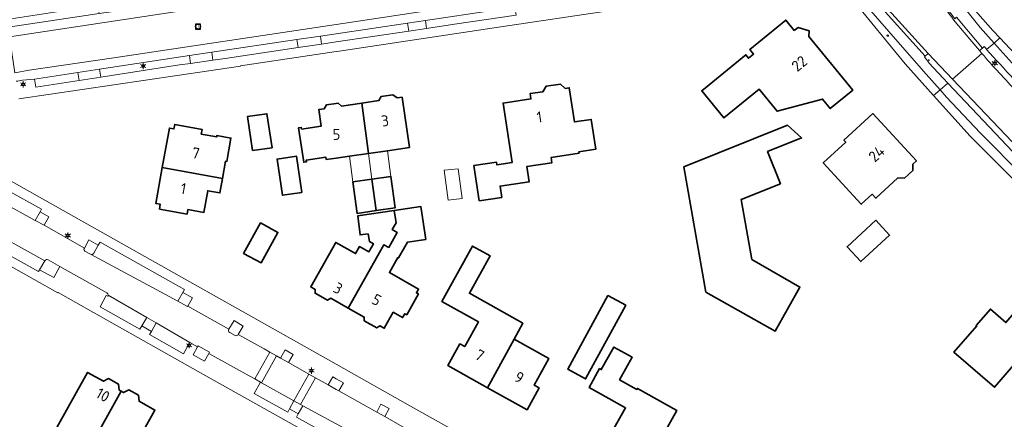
# Model space of a CAD drawing. Header units: metres. Extents: x 140853 to 145288, y 474558 to 480269.
# Tile 309 of 428: x 144448 to 144609, y 478460 to 478526. Entities that reach past the tile are written whole.
import ezdxf
from ezdxf.enums import TextEntityAlignment as Align

# ---------------------------------------------------------------- set-up
doc = ezdxf.new("R2010")
doc.units = ezdxf.units.M
doc.header["$MEASUREMENT"] = 0
for name, color, linetype, lineweight in [('B-WE-GR-BEPLANTING_CULTUUR_VASTE PLANTENVAK-G', 90, 'Continuous', 18), ('B-WE-GR-GRAS_KRUIDENRIJK-G', 80, 'Continuous', 18), ('B-WE-KL-ET_LS_OV_LICHTMAST-S', 190, 'Continuous', 18), ('B-WE-KL-WATER_BRANDLEIDING_PUT-S', 150, 'Continuous', 18), ('B-WE-OG-BEBOUWING-G', 7, 'Continuous', 35), ('B-WE-OG-BEBOUWING_BIJGEBOUW-G', 7, 'Continuous', 18), ('B-WE-OG-BEBOUWING_HUISNUMMER-T18', 10, 'Continuous', 18), ('B-WE-OG-TERREIN_ERF-G', 7, 'Continuous', 18), ('B-WE-RI-GWA_RIOOLPUT-S', 30, 'Continuous', 18), ('B-WE-VH-VERHARDING_ASFALT-G', 252, 'Continuous', 18), ('B-WE-VH-VERHARDING_BETONSTRAATSTEEN-G', 252, 'Continuous', 18), ('B-WE-VH-VERHARDING_GESLOTEN-G', 7, 'Continuous', 18), ('B-WE-VH-VERHARDING_GRASBETONSTEEN-G', 70, 'Continuous', 18), ('B-WE-VH-VERHARDING_TEGEL-G', 252, 'Continuous', 18), ('X-XX-XX-ALGEMEEN-S', 7, 'Continuous', 18)]:
    doc.layers.add(name, color=color, linetype=linetype, lineweight=lineweight)
doc.styles.add('NLCS-ISO', font='txt')

# ---------------------------------------------------------------- blocks, each defined once
blk = doc.blocks.new('SIE-WEG_AFVALBAK_TYPE_01')
for radius in [0.25, 0.156]:
    blk.add_circle((0, 0), radius)
blk = doc.blocks.new('B-SIE-WEG_LICHTMAST-SO')
at = {"ltscale": 0.1}
for p, q in [((-1.1, 0.63), (-2.19, 1.27)), ((0, 1.27), (0, 2.53)), ((1.1, 0.63), (2.19, 1.27)), ((-1.1, -0.63), (-2.19, -1.27)), ((0, -1.27), (0, -2.53)), ((1.1, -0.63), (2.19, -1.27))]:
    blk.add_line(p, q, dxfattribs=at)
at = {"flags": 128}
for points in [[(-1.16, 0.5), (1.16, 0.5)], [(-1.16, -0.5), (1.16, -0.5)]]:
    blk.add_lwpolyline(points, dxfattribs=at)
at = {"ltscale": 0.1}
blk.add_circle((0, 0), 1.27, dxfattribs=at)
at = {"style": 'NLCS-ISO'}
blk.add_attdef('TYPE', text='', height=1.8, dxfattribs=at).set_placement((0, 2.53), align=Align.BOTTOM_CENTER)
blk = doc.blocks.new('SRI-PUT_INSPECTIE-SO')
at = {"lineweight": -3, "flags": 128}
blk.add_lwpolyline([(-2, -2), (2, -2), (2, 2), (-2, 2)], close=True, dxfattribs=at)
at = {"lineweight": -3, "ltscale": 1.5}
blk.add_circle((0, 0), 2, dxfattribs=at)
at = {"ltscale": 0.1, "style": 'NLCS-ISO'}
blk.add_text('I', height=2.5, dxfattribs=at).set_placement((0, -0.01), align=Align.MIDDLE_CENTER)
blk = doc.blocks.new('SIE-WEG_STRAATPOT_BRANDKRAAN-SO')
blk.add_ellipse((0, 0), major_axis=(-0.729, 0), ratio=0.685994)
at = {"style": 'NLCS-ISO'}
blk.add_text('BR', height=0.4, dxfattribs=at).set_placement((-0.3, -0.15))

msp = doc.modelspace()

# ---------------------------------------------------------------- linework, layer by layer
at = {"layer": 'B-WE-GR-BEPLANTING_CULTUUR_VASTE PLANTENVAK-G', "ltscale": 0.2, "flags": 128}
for points in [[(144451.54, 478494.307), (144450.752, 478492.896), (144452.192, 478492.099), (144453.004, 478493.468), (144451.54, 478494.307)], [(144474.939, 478481.101), (144474.12, 478479.685), (144475.674, 478478.786), (144475.728, 478478.873), (144476.486, 478480.22), (144474.939, 478481.101)], [(144468.2, 478475.632), (144469.771, 478474.743), (144470.534, 478476.131), (144469.012, 478477.011), (144468.2, 478475.632)], [(144477.328, 478472.211), (144476.595, 478470.91), (144478.457, 478469.868), (144479.183, 478471.144), (144479.286, 478471.325), (144477.405, 478472.367), (144477.328, 478472.211)], [(144492.201, 478469.622), (144492.955, 478470.976), (144491.644, 478471.706), (144490.888, 478470.353), (144492.201, 478469.622)], [(144500, 478466.977), (144499.459, 478467.286), (144498.708, 478465.988), (144500, 478465.25), (144500.451, 478464.992), (144501.195, 478466.294), (144500, 478466.977)], [(144493.817, 478461.238), (144494.54, 478462.55), (144494.19, 478462.759), (144493.091, 478463.369), (144492.382, 478462.041), (144493.817, 478461.238)], [(144507.964, 478460.787), (144508.689, 478462.1), (144507.332, 478462.849), (144506.664, 478461.505), (144507.964, 478460.787)]]:
    msp.add_lwpolyline(points, close=True, dxfattribs=at)
for points in [[(144458.897, 478487.86), (144459.811, 478487.349), (144459.811, 478487.349, 0.4186842), (144460.331, 478487.523), (144460.331, 478487.523), (144461.069, 478488.838), (144459.543, 478489.694), (144458.798, 478488.371), (144458.712, 478488.218), (144458.712, 478488.218, 0.2996885), (144458.897, 478487.86)], [(144451.476, 478484.835), (144453.792, 478483.556), (144454.787, 478485.343), (144452.876, 478486.437), (144452.876, 478486.437, 0.3745165), (144452.323, 478486.302), (144452.323, 478486.302), (144451.476, 478484.835)], [(144484.816, 478475.611), (144483.29, 478476.513), (144482.46, 478475.11), (144482.46, 478475.11, 0.449156), (144482.586, 478474.571), (144482.586, 478474.571), (144483.491, 478474.079), (144483.491, 478474.079, 0.4092453), (144483.992, 478474.218), (144483.992, 478474.218), (144484.816, 478475.611)]]:
    msp.add_lwpolyline(points, format="xyb", close=True, dxfattribs=at)
at = {"layer": 'B-WE-GR-GRAS_KRUIDENRIJK-G', "ltscale": 0.2, "flags": 128}
for points in [[(144511.894, 478523.874), (144514.811, 478524.314), (144514.615, 478525.619), (144511.697, 478525.182), (144511.894, 478523.874)], [(144493.776, 478521.167), (144497.634, 478521.741), (144497.439, 478523.047), (144493.582, 478522.472), (144493.776, 478521.167)], [(144476.166, 478518.587), (144479.831, 478519.095), (144479.649, 478520.403), (144475.984, 478519.895), (144476.166, 478518.587)], [(144457.926, 478515.781), (144461.483, 478516.334), (144461.28, 478517.639), (144457.721, 478517.097), (144457.926, 478515.781)]]:
    msp.add_lwpolyline(points, close=True, dxfattribs=at)
at = {"layer": 'B-WE-OG-BEBOUWING-G', "ltscale": 0.2, "flags": 128}
for points in [[(144575.002, 478523.963), (144573.61, 478525.677), (144567.724, 478520.869), (144568.338, 478520.118), (144567.494, 478519.428), (144567.056, 478519.988), (144559.85, 478514.109), (144563.484, 478509.654), (144569.249, 478514.357), (144572.182, 478510.761), (144579.631, 478512.748), (144580.893, 478511.196), (144584.563, 478514.18), (144577.389, 478522.962), (144577.426, 478523.922), (144575.623, 478524.467), (144575.002, 478523.963)], [(144522.567, 478501.862), (144523.434, 478496.107), (144527.112, 478496.661), (144526.835, 478498.5), (144531.611, 478499.22), (144531.235, 478501.721), (144535.338, 478502.34), (144535.207, 478503.21), (144539.785, 478503.9), (144539.753, 478504.117), (144542.502, 478504.531), (144541.764, 478509.426), (144539.015, 478509.012), (144538.172, 478514.609), (144537.48, 478514.505), (144536.708, 478515.197), (144534.394, 478514.849), (144533.861, 478513.959), (144531.745, 478513.64), (144531.876, 478512.77), (144527.327, 478512.085), (144528.794, 478502.345), (144526.322, 478501.972), (144526.255, 478502.417), (144522.567, 478501.862)], [(144498.366, 478502.843), (144500, 478503.079), (144502.197, 478503.396), (144505.315, 478503.847), (144504.236, 478512.081), (144500.91, 478511.572), (144500.321, 478512.066), (144500, 478512.018), (144498.443, 478511.788), (144498.037, 478511.156), (144497.151, 478511.022), (144497.555, 478508.302), (144494.35, 478507.826), (144494.306, 478508.123), (144493.871, 478508.058), (144494.71, 478502.41), (144495.145, 478502.474), (144495.101, 478502.771), (144498.306, 478503.247), (144498.366, 478502.843)], [(144512.011, 478504.814), (144510.787, 478513.049), (144510.02, 478512.953), (144509.303, 478513.436), (144507.398, 478513.154), (144507.022, 478512.507), (144504.236, 478512.081), (144505.315, 478503.847), (144508.433, 478504.297), (144512.011, 478504.814)], [(144486.316, 478504.323), (144489.517, 478504.78), (144488.69, 478510.358), (144485.491, 478509.884), (144486.316, 478504.323)], [(144594.385, 478501.058), (144594.422, 478502.111), (144594.982, 478502.626), (144587.858, 478510.38), (144583.13, 478506.037), (144583.428, 478505.713), (144579.731, 478502.316), (144585.955, 478495.541), (144587.745, 478497.185), (144588.347, 478496.53), (144591.955, 478499.845), (144593.008, 478499.793), (144594.385, 478501.058)], [(144481.389, 478499.738), (144481.894, 478502.566), (144482.101, 478502.53), (144482.787, 478506.379), (144480.465, 478506.786), (144480.465, 478506.57), (144477.925, 478507.023), (144478.078, 478507.781), (144473.578, 478508.596), (144473.444, 478507.858), (144472.724, 478508.001), (144471.553, 478501.554), (144481.389, 478499.738)], [(144570.632, 478504.181), (144576.186, 478506.398), (144573.906, 478508.454), (144556.923, 478501.674), (144560.495, 478481.173), (144564.907, 478478.697), (144571.884, 478474.782), (144575.921, 478481.976), (144568.032, 478486.522), (144566.321, 478496.344), (144572.738, 478498.906), (144570.632, 478504.181)], [(144494.402, 478497.471), (144493.521, 478503.406), (144490.346, 478502.934), (144491.227, 478496.999), (144494.402, 478497.471)], [(144471.553, 478501.554), (144470.487, 478495.681), (144471.225, 478495.547), (144471.113, 478494.749), (144475.621, 478493.944), (144475.751, 478494.673), (144478.37, 478494.205), (144479.003, 478497.749), (144480.971, 478497.398), (144481.389, 478499.738), (144471.553, 478501.554)], [(144505.866, 478499.641), (144502.748, 478499.19), (144503.422, 478494.045), (144506.54, 478494.495), (144505.866, 478499.641)], [(144506.54, 478494.495), (144509.658, 478494.946), (144508.984, 478500.091), (144505.866, 478499.641), (144506.54, 478494.495)], [(144501.998, 478478.551), (144507.82, 478488.926), (144508.605, 478488.486), (144509.984, 478490.944), (144509.199, 478491.384), (144509.821, 478492.493), (144509.519, 478494.534), (144503.561, 478493.652), (144503.917, 478490.522), (144505.239, 478490.673), (144505.46, 478489.45), (144506.114, 478489.083), (144505.37, 478487.758), (144503.827, 478488.624), (144503.181, 478487.473), (144499.937, 478489.293), (144495.846, 478482.002), (144496.57, 478481.596), (144496.554, 478480.975), (144498.612, 478479.82), (144499.134, 478480.158), (144501.998, 478478.551)], [(144501.998, 478478.551), (144504.601, 478477.09), (144504.585, 478476.468), (144506.643, 478475.313), (144507.165, 478475.651), (144507.889, 478475.245), (144509.357, 478477.861), (144510.892, 478477), (144511.249, 478477.637), (144511.572, 478477.456), (144513.48, 478480.857), (144513.158, 478481.038), (144513.51, 478481.666), (144508.731, 478484.347), (144510.12, 478486.824), (144510.234, 478486.76), (144511.692, 478489.359), (144514.663, 478489.791), (144513.854, 478495.175), (144509.519, 478494.534), (144509.821, 478492.493), (144509.199, 478491.384), (144509.984, 478490.944), (144508.605, 478488.486), (144507.82, 478488.926), (144501.998, 478478.551)], [(144588.35, 478492.911), (144583.644, 478488.583), (144585.878, 478486.154), (144590.584, 478490.482), (144588.35, 478492.911)], [(144484.87, 478487.495), (144487.709, 478485.928), (144490.466, 478490.928), (144487.629, 478492.494), (144484.87, 478487.495)], [(144524.8, 478465.525), (144529.128, 478473.463), (144530.589, 478476.083), (144521.82, 478480.973), (144525.225, 478487.078), (144522.334, 478488.69), (144517.293, 478479.65), (144523.319, 478476.29), (144521.064, 478472.246), (144520.278, 478472.684), (144518.306, 478469.147), (144524.8, 478465.525)], [(144617.068, 478480.042), (144614.722, 478482.068), (144609.643, 478476.188), (144607.093, 478478.391), (144604.785, 478475.719), (144604.861, 478475.654), (144601.122, 478471.325), (144607.752, 478465.599), (144613.635, 478472.41), (144616.753, 478469.717), (144622.537, 478476.415), (144622.062, 478476.829), (144621.965, 478477.593), (144620.346, 478479.007), (144619.576, 478478.999), (144619.092, 478479.417), (144618.765, 478479.039), (144617.297, 478480.307), (144617.068, 478480.042)], [(144544.495, 478480.59), (144537.94, 478468.548), (144540.847, 478466.966), (144547.402, 478479.007), (144544.495, 478480.59)], [(144529.128, 478473.463), (144524.8, 478465.525), (144531.249, 478461.929), (144533.231, 478465.484), (144532.402, 478465.946), (144534.822, 478470.287), (144529.128, 478473.463)], [(144543.301, 478454.962), (144549.884, 478451.265), (144555.789, 478461.78), (144549.32, 478465.414), (144549.222, 478465.239), (144546.414, 478466.816), (144548.48, 478470.495), (144545.481, 478472.18), (144543.41, 478468.492), (144543.131, 478468.648), (144541.397, 478465.562), (144547.37, 478462.208), (144543.301, 478454.962)], [(144460.452, 478457.098), (144464.844, 478464.942), (144464.478, 478465.147), (144464.372, 478466.123), (144462.768, 478467.021), (144461.906, 478466.587), (144459.318, 478468.037), (144454.276, 478459.032), (144456.928, 478457.547), (144457.578, 478458.707), (144460.452, 478457.098)], [(144464.844, 478464.942), (144460.452, 478457.098), (144463.308, 478455.499), (144462.658, 478454.338), (144465.302, 478452.858), (144470.344, 478461.862), (144467.747, 478463.317), (144467.641, 478464.293), (144466.072, 478465.172), (144465.21, 478464.737), (144464.844, 478464.942)]]:
    msp.add_lwpolyline(points, close=True, dxfattribs=at)
at = {"layer": 'B-WE-OG-BEBOUWING_BIJGEBOUW-G', "ltscale": 0.2, "flags": 128}
for points in [[(144508.433, 478504.297), (144505.315, 478503.847), (144505.866, 478499.641), (144508.984, 478500.091), (144508.433, 478504.297)], [(144502.197, 478503.396), (144502.748, 478499.19), (144505.866, 478499.641), (144505.315, 478503.847), (144502.197, 478503.396)], [(144519.996, 478501.347), (144517.684, 478501.106), (144518.338, 478496.193), (144520.641, 478496.5), (144519.996, 478501.347)]]:
    msp.add_lwpolyline(points, close=True, dxfattribs=at)
at = {"layer": 'B-WE-OG-TERREIN_ERF-G', "ltscale": 0.2, "flags": 128}
for points in [[(144618.194, 478558.672), (144594.912, 478546.078), (144596.741, 478540.364), (144598.745, 478534.432), (144602.287, 478530.049), (144605.039, 478526.763), (144607.513, 478523.993), (144608.662, 478522.766), (144621.253, 478509.325)], [(144610.455, 478500), (144603.791, 478506.696), (144597.808, 478513.352), (144593.17, 478518.511), (144584.488, 478529.141), (144583.558, 478530.126), (144583.084, 478530.628), (144580.4, 478532.008), (144578.398, 478532.249), (144574.879, 478531.804), (144562.851, 478530.184), (144557.355, 478529.41), (144551.698, 478528.66), (144551.756, 478528.24), (144544.588, 478527.175), (144526.943, 478524.553), (144500.52, 478520.605), (144500, 478520.527), (144484.364, 478518.19), (144484.375, 478518.111), (144448.075, 478512.779)], [(144445.536, 478500), (144455.32, 478494.523), (144474.32, 478483.808), (144500, 478469.361), (144512.192, 478462.495), (144529.013, 478453.084)]]:
    msp.add_lwpolyline(points, dxfattribs=at)
for points in [[(144575.002, 478523.963), (144575.623, 478524.467), (144577.426, 478523.922), (144577.389, 478522.962), (144584.563, 478514.18), (144580.893, 478511.196), (144579.631, 478512.748), (144572.182, 478510.761), (144569.249, 478514.357), (144563.484, 478509.654), (144559.85, 478514.109), (144567.056, 478519.988), (144567.494, 478519.428), (144568.338, 478520.118), (144567.724, 478520.869), (144573.61, 478525.677), (144575.002, 478523.963)], [(144522.567, 478501.862), (144526.255, 478502.417), (144526.322, 478501.972), (144528.794, 478502.345), (144527.327, 478512.085), (144531.876, 478512.77), (144531.745, 478513.64), (144533.861, 478513.959), (144534.394, 478514.849), (144536.708, 478515.197), (144537.48, 478514.505), (144538.172, 478514.609), (144539.015, 478509.012), (144541.764, 478509.426), (144542.502, 478504.531), (144539.753, 478504.117), (144539.785, 478503.9), (144535.207, 478503.21), (144535.338, 478502.34), (144531.235, 478501.721), (144531.611, 478499.22), (144526.835, 478498.5), (144527.112, 478496.661), (144523.434, 478496.107), (144522.567, 478501.862)], [(144500, 478503.079), (144498.366, 478502.843), (144498.306, 478503.247), (144495.101, 478502.771), (144495.145, 478502.474), (144494.71, 478502.41), (144493.871, 478508.058), (144494.306, 478508.123), (144494.35, 478507.826), (144497.555, 478508.302), (144497.151, 478511.022), (144498.037, 478511.156), (144498.443, 478511.788), (144500, 478512.018), (144500.321, 478512.066), (144500.91, 478511.572), (144504.236, 478512.081), (144507.022, 478512.507), (144507.398, 478513.154), (144509.303, 478513.436), (144510.02, 478512.953), (144510.787, 478513.049), (144512.011, 478504.814), (144508.433, 478504.297), (144505.315, 478503.847), (144502.197, 478503.396), (144500, 478503.079)], [(144486.316, 478504.323), (144485.491, 478509.884), (144488.69, 478510.358), (144489.517, 478504.78), (144486.316, 478504.323)], [(144594.385, 478501.058), (144593.008, 478499.793), (144591.955, 478499.845), (144588.347, 478496.53), (144587.745, 478497.185), (144585.955, 478495.541), (144579.731, 478502.316), (144583.428, 478505.713), (144583.13, 478506.037), (144587.858, 478510.38), (144594.982, 478502.626), (144594.422, 478502.111), (144594.385, 478501.058)], [(144471.553, 478501.554), (144472.724, 478508.001), (144473.444, 478507.858), (144473.578, 478508.596), (144478.078, 478507.781), (144477.925, 478507.023), (144480.465, 478506.57), (144480.465, 478506.786), (144482.787, 478506.379), (144482.101, 478502.53), (144481.894, 478502.566), (144481.389, 478499.738), (144480.971, 478497.398), (144479.003, 478497.749), (144478.37, 478494.205), (144475.751, 478494.673), (144475.621, 478493.944), (144471.113, 478494.749), (144471.225, 478495.547), (144470.487, 478495.681), (144471.553, 478501.554)], [(144570.632, 478504.181), (144572.738, 478498.906), (144566.321, 478496.344), (144568.032, 478486.522), (144575.921, 478481.976), (144571.884, 478474.782), (144564.907, 478478.697), (144560.495, 478481.173), (144556.923, 478501.674), (144573.906, 478508.454), (144576.186, 478506.398), (144570.632, 478504.181)], [(144494.402, 478497.471), (144491.227, 478496.999), (144490.346, 478502.934), (144493.521, 478503.406), (144494.402, 478497.471)], [(144502.748, 478499.19), (144505.866, 478499.641), (144508.984, 478500.091), (144509.658, 478494.946), (144506.54, 478494.495), (144503.422, 478494.045), (144502.748, 478499.19)], [(144509.519, 478494.534), (144513.854, 478495.175), (144514.663, 478489.791), (144511.692, 478489.359), (144510.234, 478486.76), (144510.12, 478486.824), (144508.731, 478484.347), (144513.51, 478481.666), (144513.158, 478481.038), (144513.48, 478480.857), (144511.572, 478477.456), (144511.249, 478477.637), (144510.892, 478477), (144509.357, 478477.861), (144507.889, 478475.245), (144507.165, 478475.651), (144506.643, 478475.313), (144504.585, 478476.468), (144504.601, 478477.09), (144501.998, 478478.551), (144499.134, 478480.158), (144498.612, 478479.82), (144496.554, 478480.975), (144496.57, 478481.596), (144495.846, 478482.002), (144499.937, 478489.293), (144503.181, 478487.473), (144503.827, 478488.624), (144505.37, 478487.758), (144506.114, 478489.083), (144505.46, 478489.45), (144505.239, 478490.673), (144503.917, 478490.522), (144503.561, 478493.652), (144509.519, 478494.534)], [(144588.35, 478492.911), (144590.584, 478490.482), (144585.878, 478486.154), (144583.644, 478488.583), (144588.35, 478492.911)], [(144484.87, 478487.495), (144487.629, 478492.494), (144490.466, 478490.928), (144487.709, 478485.928), (144484.87, 478487.495)], [(144524.8, 478465.525), (144518.306, 478469.147), (144520.278, 478472.684), (144521.064, 478472.246), (144523.319, 478476.29), (144517.293, 478479.65), (144522.334, 478488.69), (144525.225, 478487.078), (144521.82, 478480.973), (144530.589, 478476.083), (144529.128, 478473.463), (144534.822, 478470.287), (144532.402, 478465.946), (144533.231, 478465.484), (144531.249, 478461.929), (144524.8, 478465.525)], [(144617.068, 478480.042), (144617.297, 478480.307), (144618.765, 478479.039), (144619.092, 478479.417), (144619.576, 478478.999), (144620.346, 478479.007), (144621.965, 478477.593), (144622.062, 478476.829), (144622.537, 478476.415), (144616.753, 478469.717), (144613.635, 478472.41), (144607.752, 478465.599), (144601.122, 478471.325), (144604.861, 478475.654), (144604.785, 478475.719), (144607.093, 478478.391), (144609.643, 478476.188), (144614.722, 478482.068), (144617.068, 478480.042)], [(144544.495, 478480.59), (144547.402, 478479.007), (144540.847, 478466.966), (144537.94, 478468.548), (144544.495, 478480.59)], [(144543.301, 478454.962), (144547.37, 478462.208), (144541.397, 478465.562), (144543.131, 478468.648), (144543.41, 478468.492), (144545.481, 478472.18), (144548.48, 478470.495), (144546.414, 478466.816), (144549.222, 478465.239), (144549.32, 478465.414), (144555.789, 478461.78), (144549.884, 478451.265), (144543.301, 478454.962)], [(144460.452, 478457.098), (144457.578, 478458.707), (144456.928, 478457.547), (144454.276, 478459.032), (144459.318, 478468.037), (144461.906, 478466.587), (144462.768, 478467.021), (144464.372, 478466.123), (144464.478, 478465.147), (144464.844, 478464.942), (144465.21, 478464.737), (144466.072, 478465.172), (144467.641, 478464.293), (144467.747, 478463.317), (144470.344, 478461.862), (144465.302, 478452.858), (144462.658, 478454.338), (144463.308, 478455.499), (144460.452, 478457.098)]]:
    msp.add_lwpolyline(points, close=True, dxfattribs=at)
msp.add_lwpolyline([(144500, 478455.526), (144478.654, 478467.492), (144460.304, 478477.805), (144454.491, 478481.1), (144454.466, 478481.057), (144437.672, 478490.471), (144429.964, 478494.826), (144422.88, 478498.579), (144422.88, 478498.579, 0.0512993), (144420.376, 478499.769), (144420.376, 478499.769), (144419.663, 478500), (144419.663, 478500, 0.1371517), (144412.401, 478500.09), (144412.401, 478500.09, 0.0610848), (144410.097, 478499.195), (144410.097, 478499.195, 0.0688584), (144405.563, 478495.917), (144405.563, 478495.917), (144402.159, 478491.078), (144394.269, 478480.125), (144388.393, 478471.825), (144381.388, 478461.498), (144372.815, 478448.651)], format="xyb", dxfattribs=at)
at = {"layer": 'B-WE-VH-VERHARDING_ASFALT-G', "ltscale": 0.2, "flags": 128}
msp.add_lwpolyline([(144605.302, 478520.669), (144605.783, 478521.099), (144603.502, 478523.814), (144601.572, 478526.135), (144601.266, 478525.898), (144601.266, 478525.898, -0.018311), (144598.946, 478529.156), (144598.946, 478529.156, -0.0196797), (144595.87, 478534.353), (144595.87, 478534.353), (144593.159, 478539.725), (144592.979, 478539.597), (144595.652, 478534.223), (144595.652, 478534.223, 0.0093436), (144598.717, 478529.019), (144598.717, 478529.019, 0.0235167), (144601.082, 478525.733), (144601.082, 478525.733), (144602.824, 478523.628), (144605.302, 478520.669)], format="xyb", close=True, dxfattribs=at)
for points in [[(144464.776, 478527.261), (144461.216, 478526.727), (144446.301, 478524.488), (144446.535, 478522.94), (144500, 478531.04), (144545.305, 478537.638), (144545.448, 478537.66), (144545.23, 478539.234), (144537.993, 478538.175), (144534.134, 478537.611), (144518.73, 478535.318), (144515.269, 478534.801), (144503.339, 478533.017), (144500, 478532.519), (144499.983, 478532.517), (144482.561, 478529.916), (144478.606, 478529.325), (144464.776, 478527.261)], [(144546.329, 478531.867), (144545.448, 478537.66), (144545.305, 478537.638), (144500, 478531.04), (144446.535, 478522.94), (144447.428, 478517.049), (144449.784, 478517.502), (144463.596, 478519.499), (144500, 478524.955), (144524.594, 478528.642), (144538.391, 478530.545), (144543.76, 478531.48), (144546.329, 478531.867)], [(144612.561, 478500), (144614.586, 478497.942), (144619.582, 478493.007), (144628.045, 478485.297), (144632.778, 478481.171), (144638.639, 478476.4), (144643.047, 478473.03), (144648.69, 478468.997), (144676.275, 478449.149), (144677.215, 478450.458), (144674.76, 478452.203), (144643.823, 478474.451), (144637.917, 478478.909), (144630.223, 478485.304), (144624.068, 478490.896), (144624.337, 478491.192), (144620.604, 478494.624), (144620.338, 478494.345), (144614.651, 478500), (144600.128, 478515.364), (144598.854, 478514.259), (144599.916, 478513.058), (144605.434, 478507.245), (144612.561, 478500)]]:
    msp.add_lwpolyline(points, close=True, dxfattribs=at)
for points in [[(144601.572, 478526.135), (144603.502, 478523.814), (144605.783, 478521.099), (144606.065, 478521.35), (144606.065, 478521.35, 0.0022327), (144606.482, 478520.875), (144606.482, 478520.875), (144607.688, 478521.921), (144605.408, 478524.447), (144600.451, 478530.733)], [(144447.639, 478515.655, -0.0187113), (144448.654, 478515.818), (144448.654, 478515.818), (144450.655, 478516.022), (144457.721, 478517.097), (144461.28, 478517.639), (144475.984, 478519.895), (144479.649, 478520.403), (144493.582, 478522.472), (144497.439, 478523.047), (144500, 478523.43), (144511.697, 478525.182), (144514.615, 478525.619), (144514.615, 478525.619), (144529.262, 478527.77)], [(144613.133, 478515.891), (144607.688, 478521.921), (144606.482, 478520.875), (144606.482, 478520.875, 0.017672), (144615.473, 478511.359)], [(144611.462, 478513.955, -0.0150782), (144605.706, 478520.202), (144605.706, 478520.202), (144600.877, 478516.014), (144616.134, 478500)]]:
    msp.add_lwpolyline(points, format="xyb", dxfattribs=at)
msp.add_lwpolyline([(144524.594, 478528.642), (144500, 478524.955), (144463.596, 478519.499), (144449.784, 478517.502), (144447.428, 478517.049)], dxfattribs=at)
at = {"layer": 'B-WE-VH-VERHARDING_BETONSTRAATSTEEN-G', "ltscale": 0.2, "flags": 128}
for points in [[(144596.42, 478519.752), (144596.89, 478520.198), (144588.304, 478529.751), (144587.826, 478529.298), (144596.42, 478519.752)], [(144610.455, 478500), (144618.859, 478491.553), (144626.471, 478484.909), (144634.307, 478478.41), (144650.385, 478466.05), (144665.468, 478455.213), (144671.926, 478450.532), (144675.472, 478448.033), (144676.275, 478449.149), (144648.69, 478468.997), (144643.047, 478473.03), (144638.639, 478476.4), (144632.778, 478481.171), (144628.045, 478485.297), (144619.582, 478493.007), (144614.586, 478497.942), (144612.561, 478500), (144605.434, 478507.245), (144599.916, 478513.058), (144598.854, 478514.259), (144597.808, 478513.352), (144603.791, 478506.696), (144610.455, 478500)], [(144451.54, 478494.307), (144451.768, 478494.757), (144446.293, 478497.801), (144445.235, 478495.962), (144450.752, 478492.896), (144451.54, 478494.307)], [(144451.476, 478484.835), (144452.323, 478486.302), (144446.155, 478489.732), (144445.363, 478488.342), (144445.15, 478487.968), (144451.301, 478484.528), (144451.476, 478484.835)], [(144476.066, 478472.915), (144470.534, 478476.131), (144469.771, 478474.743), (144469.453, 478474.219), (144475.048, 478471.067), (144476.066, 478472.915)], [(144487.78, 478466.327), (144490.241, 478470.721), (144489.139, 478471.346), (144486.693, 478466.949), (144487.627, 478466.418), (144487.78, 478466.327)], [(144487.78, 478466.327), (144493.091, 478463.369), (144495.515, 478467.764), (144492.201, 478469.622), (144490.888, 478470.353), (144490.241, 478470.721), (144487.78, 478466.327)], [(144496.617, 478467.154), (144495.515, 478467.764), (144493.091, 478463.369), (144494.19, 478462.759), (144496.617, 478467.154)], [(144493.091, 478463.369), (144487.78, 478466.327), (144487.627, 478466.418), (144486.608, 478464.574), (144492.089, 478461.517), (144492.382, 478462.041), (144493.091, 478463.369)], [(144494.54, 478462.55), (144493.817, 478461.238), (144493.523, 478460.729), (144500, 478457.099), (144500.195, 478456.99), (144500.512, 478457.509), (144501.307, 478458.906), (144500, 478459.61), (144494.54, 478462.55)]]:
    msp.add_lwpolyline(points, close=True, dxfattribs=at)
for points in [[(144448.075, 478512.779), (144484.375, 478518.111), (144484.364, 478518.19), (144500, 478520.527), (144500.52, 478520.605), (144526.943, 478524.553), (144544.588, 478527.175)], [(144616.134, 478500), (144600.877, 478516.014), (144596.89, 478520.198), (144596.42, 478519.752), (144596.312, 478519.653), (144596.431, 478519.52), (144596.401, 478519.48), (144597.041, 478518.734), (144597, 478518.674), (144600.128, 478515.364), (144614.651, 478500)], [(144529.013, 478453.084), (144512.192, 478462.495), (144500, 478469.361), (144474.32, 478483.808), (144455.32, 478494.523), (144445.536, 478500)], [(144446.293, 478497.801), (144451.768, 478494.757), (144451.54, 478494.307), (144453.004, 478493.468), (144452.192, 478492.099), (144458.798, 478488.371), (144459.543, 478489.694), (144461.069, 478488.838), (144461.376, 478489.36), (144475.193, 478481.578), (144474.939, 478481.101), (144476.486, 478480.22), (144475.728, 478478.873), (144482.46, 478475.11), (144483.29, 478476.513), (144484.816, 478475.611), (144483.992, 478474.218), (144488.224, 478471.875), (144489.139, 478471.346), (144490.241, 478470.721), (144490.888, 478470.353), (144491.644, 478471.706), (144492.955, 478470.976), (144492.201, 478469.622), (144495.515, 478467.764), (144496.617, 478467.154), (144498.708, 478465.988), (144499.459, 478467.286), (144500, 478466.977), (144501.195, 478466.294), (144500.451, 478464.992), (144506.664, 478461.505), (144507.332, 478462.849), (144508.689, 478462.1), (144507.964, 478460.787), (144514.695, 478456.956)], [(144437.672, 478490.471), (144454.466, 478481.057), (144454.491, 478481.1), (144460.304, 478477.805), (144478.654, 478467.492), (144500, 478455.526)], [(144514.695, 478456.956), (144507.964, 478460.787), (144506.664, 478461.505), (144500.451, 478464.992), (144500, 478465.25), (144498.708, 478465.988), (144496.617, 478467.154), (144494.19, 478462.759), (144494.54, 478462.55), (144500, 478459.61)]]:
    msp.add_lwpolyline(points, dxfattribs=at)
for points in [[(144529.453, 478526.481), (144519.381, 478525.002), (144514.811, 478524.314), (144511.894, 478523.874), (144500, 478522.093), (144497.634, 478521.741), (144493.776, 478521.167), (144481.857, 478519.376), (144479.831, 478519.095), (144476.166, 478518.587), (144474.383, 478518.34), (144461.483, 478516.334), (144461.483, 478516.334), (144457.926, 478515.781), (144450.853, 478514.717), (144450.655, 478516.022), (144448.654, 478515.818), (144448.654, 478515.818, 0.0187113), (144447.639, 478515.655)], [(144615.473, 478511.359, -0.017672), (144606.482, 478520.875), (144606.482, 478520.875, -0.0022327), (144606.065, 478521.35), (144606.065, 478521.35), (144605.783, 478521.099), (144605.302, 478520.669), (144605.706, 478520.202), (144605.706, 478520.202, 0.0150782), (144611.462, 478513.955)], [(144446.155, 478489.732), (144452.323, 478486.302), (144452.323, 478486.302, -0.3745165), (144452.876, 478486.437), (144452.876, 478486.437), (144454.787, 478485.343), (144462.483, 478481.028), (144462.483, 478481.028, -0.2260768), (144462.676, 478480.689), (144462.676, 478480.689), (144469.012, 478477.011), (144470.534, 478476.131), (144476.066, 478472.915), (144477.328, 478472.211), (144477.405, 478472.367), (144479.286, 478471.325), (144479.183, 478471.144), (144479.183, 478471.144), (144485.754, 478467.451), (144486.693, 478466.949), (144489.139, 478471.346), (144488.224, 478471.875), (144483.992, 478474.218), (144483.992, 478474.218, -0.4092453), (144483.491, 478474.079), (144483.491, 478474.079), (144482.586, 478474.571), (144482.586, 478474.571, -0.449156), (144482.46, 478475.11), (144482.46, 478475.11), (144475.728, 478478.873), (144475.674, 478478.786), (144474.12, 478479.685), (144459.811, 478487.349), (144458.897, 478487.86), (144458.897, 478487.86, -0.2996885), (144458.712, 478488.218), (144458.712, 478488.218), (144458.798, 478488.371), (144452.192, 478492.099), (144450.752, 478492.896), (144445.235, 478495.962)], [(144500, 478457.099), (144493.523, 478460.729), (144493.817, 478461.238), (144492.382, 478462.041), (144492.089, 478461.517), (144486.608, 478464.574), (144487.627, 478466.418), (144486.693, 478466.949), (144486.693, 478466.949), (144485.754, 478467.451), (144479.183, 478471.144), (144478.457, 478469.868), (144476.595, 478470.91), (144477.328, 478472.211), (144476.066, 478472.915), (144475.048, 478471.067), (144469.453, 478474.219), (144469.771, 478474.743), (144468.2, 478475.632), (144467.898, 478475.091), (144461.366, 478478.736), (144462.365, 478480.6), (144462.642, 478480.474), (144462.642, 478480.474, 0.1215697), (144462.676, 478480.689), (144462.676, 478480.689, 0.2260768), (144462.483, 478481.028), (144462.483, 478481.028), (144454.787, 478485.343), (144453.792, 478483.556), (144451.476, 478484.835), (144451.301, 478484.528), (144445.15, 478487.968)]]:
    msp.add_lwpolyline(points, format="xyb", dxfattribs=at)
for points in [[(144474.12, 478479.685), (144474.939, 478481.101), (144475.193, 478481.578), (144461.376, 478489.36), (144461.069, 478488.838), (144460.331, 478487.523), (144460.331, 478487.523, -0.4186842), (144459.811, 478487.349), (144459.811, 478487.349), (144474.12, 478479.685)], [(144462.642, 478480.474), (144462.365, 478480.6), (144461.366, 478478.736), (144467.898, 478475.091), (144468.2, 478475.632), (144469.012, 478477.011), (144462.676, 478480.689), (144462.676, 478480.689, -0.1215697), (144462.642, 478480.474)]]:
    msp.add_lwpolyline(points, format="xyb", close=True, dxfattribs=at)
at = {"layer": 'B-WE-VH-VERHARDING_GESLOTEN-G', "ltscale": 0.2, "flags": 128}
msp.add_lwpolyline([(144586.061, 478528.87), (144591.956, 478522.133), (144591.956, 478522.133), (144596.576, 478516.837), (144598.854, 478514.259), (144600.128, 478515.364), (144597, 478518.674), (144597.041, 478518.734), (144596.401, 478519.48), (144596.431, 478519.52), (144596.312, 478519.653), (144596.42, 478519.752), (144587.826, 478529.298)], dxfattribs=at)
msp.add_lwpolyline([(144588.304, 478529.751), (144596.89, 478520.198), (144600.877, 478516.014), (144605.706, 478520.202), (144605.302, 478520.669), (144602.824, 478523.628), (144601.082, 478525.733), (144601.082, 478525.733, -0.0235167), (144598.717, 478529.019)], format="xyb", dxfattribs=at)
at = {"layer": 'B-WE-VH-VERHARDING_GRASBETONSTEEN-G', "ltscale": 0.2, "flags": 128}
for points in [[(144446, 478525.778), (144446.198, 478524.473), (144446.301, 478524.488), (144461.216, 478526.727), (144461.023, 478528.047), (144446.103, 478525.794), (144446, 478525.778)], [(144529.262, 478527.77), (144514.615, 478525.619), (144514.811, 478524.314), (144519.381, 478525.002), (144529.453, 478526.481), (144529.262, 478527.77)], [(144497.634, 478521.741), (144500, 478522.093), (144511.894, 478523.874), (144511.697, 478525.182), (144500, 478523.43), (144497.439, 478523.047), (144497.634, 478521.741)], [(144479.831, 478519.095), (144481.857, 478519.376), (144493.776, 478521.167), (144493.582, 478522.472), (144479.649, 478520.403), (144479.831, 478519.095)], [(144475.984, 478519.895), (144461.28, 478517.639), (144461.483, 478516.334), (144474.383, 478518.34), (144476.166, 478518.587), (144475.984, 478519.895)], [(144457.721, 478517.097), (144450.655, 478516.022), (144450.853, 478514.717), (144457.926, 478515.781), (144457.721, 478517.097)]]:
    msp.add_lwpolyline(points, close=True, dxfattribs=at)
at = {"layer": 'B-WE-VH-VERHARDING_TEGEL-G', "ltscale": 0.2, "flags": 128}
for points in [[(144600.451, 478530.733), (144605.408, 478524.447), (144607.688, 478521.921), (144608.662, 478522.766), (144607.513, 478523.993), (144607.513, 478523.993), (144605.039, 478526.763)], [(144584.488, 478529.141), (144593.17, 478518.511), (144597.808, 478513.352), (144598.854, 478514.259), (144596.576, 478516.837), (144591.956, 478522.133), (144586.061, 478528.87)]]:
    msp.add_lwpolyline(points, dxfattribs=at)
msp.add_lwpolyline([(144641.901, 478488.659), (144646.33, 478485.212), (144652.029, 478481.089), (144653.195, 478481.812), (144652.024, 478482.654), (144647.001, 478486.879), (144639.163, 478493.376), (144634.454, 478497.301), (144631.379, 478500), (144624.06, 478506.615), (144621.253, 478509.325), (144608.662, 478522.766), (144607.688, 478521.921), (144613.133, 478515.891), (144619.078, 478509.819), (144623.647, 478505.23), (144629.115, 478500), (144629.842, 478499.305), (144633.885, 478495.602), (144636.524, 478493.24), (144636.524, 478493.24, 0.0080306), (144641.901, 478488.659)], format="xyb", close=True, dxfattribs=at)

# ---------------------------------------------------------------- block references
at = {"layer": 'B-WE-KL-ET_LS_OV_LICHTMAST-S', "xscale": 0.2, "yscale": 0.2, "zscale": 0.2}
for p in [(144468.43, 478518.165), (144607.795, 478518.619), (144448.786, 478515.147), (144456.07, 478490.424), (144475.939, 478472.472), (144495.955, 478468.3)]:
    msp.add_blockref('B-SIE-WEG_LICHTMAST-SO', p, dxfattribs=at)
at = {"layer": 'B-WE-KL-WATER_BRANDLEIDING_PUT-S', "xscale": 0.2, "yscale": 0.2, "zscale": 0.2}
msp.add_blockref('SIE-WEG_STRAATPOT_BRANDKRAAN-SO', (144590.292, 478523.133), dxfattribs=at)
at = {"layer": 'B-WE-RI-GWA_RIOOLPUT-S', "xscale": 0.2, "yscale": 0.2, "zscale": 0.2}
msp.add_blockref('SRI-PUT_INSPECTIE-SO', (144477.406, 478524.613), dxfattribs=at)
at = {"layer": 'X-XX-XX-ALGEMEEN-S', "xscale": 0.2, "yscale": 0.2, "zscale": 0.2}
msp.add_blockref('SIE-WEG_AFVALBAK_TYPE_01', (144597.03, 478519.115), dxfattribs=at)

# ---------------------------------------------------------------- texts
at = {"layer": 'B-WE-OG-BEBOUWING_HUISNUMMER-T18', "style": 'NLCS-ISO'}
for s, rotation, p in [('22', 39.3, (144575.821, 478518.559)), ('1', 8.6, (144533.28, 478509.826)), ('3', 8.4, (144508.009, 478509.201)), ('7', 349.7, (144477.049, 478503.902)), ('24', 42.6, (144588.474, 478503.797)), ('1', 349.9, (144475.012, 478498.116)), ('3', 330.7, (144500.313, 478481.79)), ('5', 330.7, (144506.632, 478479.906)), ('7', 330.8, (144523.501, 478470.83)), ('9', 330.8, (144529.973, 478467.22)), ('10', 330.7, (144461.831, 478464.337))]:
    msp.add_text(s, height=1.8, rotation=rotation, dxfattribs=at).set_placement(p, align=Align.MIDDLE_CENTER)
msp.add_text('5', height=1.8, dxfattribs=at).set_placement((144500.062, 478506.974), align=Align.MIDDLE_CENTER)

doc.saveas('drawing.dxf')
